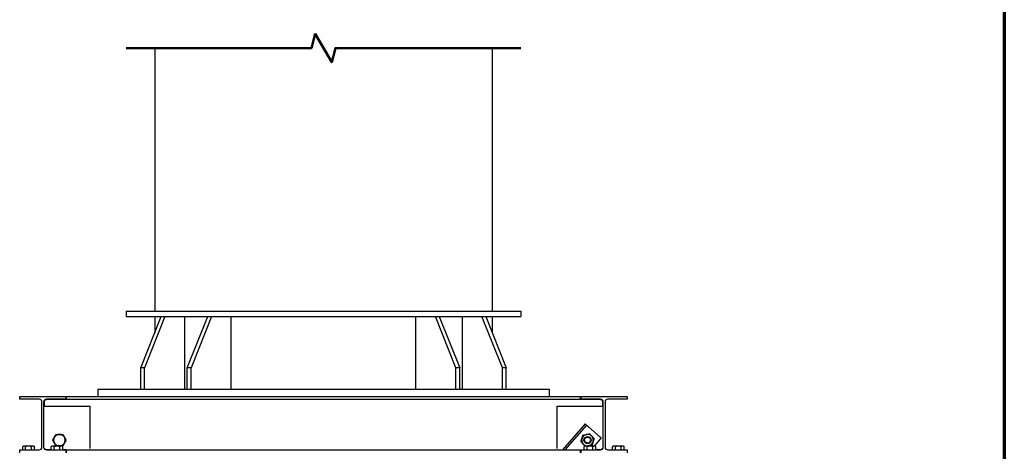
# Model space of a CAD drawing. Header units: inches. Extents: x 24 to 1128, y -94 to 748.
# Tile 530 of 573: x 989 to 1128, y 397 to 458. Entities that reach past the tile are written whole.
import ezdxf

# ---------------------------------------------------------------- set-up
doc = ezdxf.new("R2010")
doc.units = ezdxf.units.IN
doc.header["$LTSCALE"] = 32
doc.header["$MEASUREMENT"] = 0
for name, color, linetype, lineweight in [('Border (ANSI)', 7, 'Continuous', 70), ('Break Line (ANSI)', 7, 'Continuous', 50), ('Visible (ANSI)', 7, 'Continuous', 30)]:
    doc.layers.add(name, color=color, linetype=linetype, lineweight=lineweight)

# ---------------------------------------------------------------- blocks, each defined once
blk = doc.blocks.new('Borders SUPERIOR BORDER')
at = {"layer": 'Border (ANSI)'}
blk.add_line((35.25, 23.375), (35.25, 0.625), dxfattribs=at)

msp = doc.modelspace()

# ---------------------------------------------------------------- linework, layer by layer
at = {"layer": 'Break Line (ANSI)', "flags": 128}
msp.add_lwpolyline([(1004.44066, 454.12541), (1030.50007, 454.12541), (1031.03596, 456.12541), (1033.34537, 452.12541), (1033.88126, 454.12541), (1059.94066, 454.12541)], dxfattribs=at)
at = {"layer": 'Visible (ANSI)'}
for p, q in [((1008.44066, 454.12541), (1008.44066, 417.10862)), ((1055.94066, 454.12541), (1055.94066, 417.10862)), ((1004.44066, 417.10862), (1004.44066, 416.35862)), ((1004.44066, 417.10862), (1059.94066, 417.10862)), ((1059.94066, 417.10862), (1059.94066, 416.35862)), ((1004.44066, 416.35862), (1009.35406, 416.35862)), ((1006.48463, 409.10862), (1009.35406, 416.35862)), ((1009.88439, 416.35862), (1007.01496, 409.10862)), ((1008.44066, 416.35862), (1008.44066, 414.05081)), ((1009.35406, 416.35862), (1016.42513, 416.35862)), ((1012.66275, 406.10862), (1012.66275, 416.35862)), ((1013.02536, 409.10862), (1015.8948, 416.35862)), ((1016.42513, 416.35862), (1013.55569, 409.10862)), ((1016.42513, 416.35862), (1047.9562, 416.35862)), ((1019.20349, 406.10862), (1019.20349, 416.35862)), ((1045.17784, 406.10862), (1045.17784, 416.35862)), ((1050.82563, 409.10862), (1047.9562, 416.35862)), ((1047.9562, 416.35862), (1055.02727, 416.35862)), ((1048.48653, 416.35862), (1051.35596, 409.10862)), ((1051.71858, 416.35862), (1051.71858, 406.10862)), ((1057.36637, 409.10862), (1054.49694, 416.35862)), ((1055.02727, 416.35862), (1057.8967, 409.10862)), ((1055.02727, 416.35862), (1059.94066, 416.35862)), ((1055.94066, 416.35862), (1055.94066, 414.05081)), ((1007.01496, 409.10862), (1006.48463, 409.10862)), ((1006.48463, 406.10862), (1006.48463, 409.10862)), ((1007.01496, 406.10862), (1007.01496, 409.10862)), ((1013.55569, 409.10862), (1013.02536, 409.10862)), ((1013.02536, 406.10862), (1013.02536, 409.10862)), ((1013.55569, 406.10862), (1013.55569, 409.10862)), ((1051.35596, 409.10862), (1050.82563, 409.10862)), ((1050.82563, 406.10862), (1050.82563, 409.10862)), ((1051.35596, 406.10862), (1051.35596, 409.10862)), ((1057.8967, 409.10862), (1057.36637, 409.10862)), ((1057.36637, 406.10862), (1057.36637, 409.10862)), ((1057.8967, 406.10862), (1057.8967, 409.10862)), ((1000.44066, 406.10862), (1000.44066, 405.10862)), ((1000.44066, 406.10862), (1006.48463, 406.10862)), ((1006.48463, 406.10862), (1013.55569, 406.10862)), ((1013.55569, 406.10862), (1050.82563, 406.10862)), ((1050.82563, 406.10862), (1057.8967, 406.10862)), ((1057.8967, 406.10862), (1063.94066, 406.10862)), ((1063.94066, 406.10862), (1063.94066, 405.10862)), ((989.44066, 404.70862), (989.44066, 405.10862)), ((989.44066, 405.10862), (995.94066, 405.10862)), ((992.16816, 404.70862), (989.44066, 404.70862)), ((995.94066, 404.70862), (993.21316, 404.70862)), ((996.00066, 404.64862), (993.21316, 404.64862)), ((995.94066, 405.10862), (995.94066, 404.70862)), ((996.00066, 405.10862), (1068.38066, 405.10862)), ((996.00066, 405.10862), (996.00066, 404.70862)), ((996.00066, 404.70862), (1068.38066, 404.70862)), ((996.00066, 404.70862), (996.00066, 404.64862)), ((1068.38066, 404.70862), (1068.38066, 405.10862)), ((1068.38066, 404.64862), (1068.38066, 404.70862)), ((1071.16816, 404.64862), (1068.38066, 404.64862)), ((1068.44066, 404.70862), (1068.44066, 405.10862)), ((1068.44066, 405.10862), (1074.94066, 405.10862)), ((1071.16816, 404.70862), (1068.44066, 404.70862)), ((1074.94066, 404.70862), (1072.21316, 404.70862)), ((1074.94066, 405.10862), (1074.94066, 404.70862)), ((992.56816, 397.97862), (992.56816, 404.30862)), ((992.81316, 404.30862), (992.81316, 397.97862)), ((992.81316, 403.72269), (999.31316, 403.72269)), ((992.87316, 404.30862), (992.87316, 403.72269)), ((999.31316, 403.72269), (999.31316, 397.76005)), ((1065.06816, 403.72269), (1071.56816, 403.72269)), ((1065.06816, 397.76005), (1065.06816, 403.72269)), ((1071.50816, 403.72269), (1071.50816, 404.30862)), ((1071.56816, 397.97862), (1071.56816, 404.30862)), ((1071.81316, 404.30862), (1071.81316, 397.97862)), ((1069.02311, 401.23472), (1065.81842, 397.57862)), ((1069.21112, 401.06993), (1066.15086, 397.57862)), ((1069.02311, 401.23472), (1069.06823, 401.19517)), ((1069.21112, 401.06993), (1069.06823, 401.19517)), ((1069.21112, 401.06993), (1069.49688, 400.81945)), ((1069.49688, 400.81945), (1071.13625, 399.38248)), ((1071.27913, 399.25724), (1070.2652, 398.1005)), ((1071.27913, 399.25724), (1071.13625, 399.38248)), ((989.97191, 398.1005), (989.86072, 398.0363)), ((989.86072, 397.57862), (989.86072, 398.0363)), ((990.06821, 398.1005), (989.97191, 398.1005)), ((990.69066, 398.1005), (990.06821, 398.1005)), ((990.27569, 397.57862), (990.27569, 398.0363)), ((991.31312, 398.1005), (990.69066, 398.1005)), ((991.10563, 397.57862), (991.10563, 398.0363)), ((991.40941, 398.1005), (991.31312, 398.1005)), ((991.40941, 398.1005), (991.5206, 398.0363)), ((991.5206, 397.57862), (991.5206, 398.0363)), ((993.97191, 398.1005), (993.86072, 398.0363)), ((993.86072, 397.57862), (993.86072, 398.0363)), ((994.06821, 398.1005), (993.97191, 398.1005)), ((994.69066, 398.1005), (994.06821, 398.1005)), ((994.27569, 397.57862), (994.27569, 398.0363)), ((995.31312, 398.1005), (994.69066, 398.1005)), ((995.10563, 397.57862), (995.10563, 398.0363)), ((995.40941, 398.1005), (995.31312, 398.1005)), ((995.40941, 398.1005), (995.5206, 398.0363)), ((995.5206, 397.57862), (995.5206, 398.0363)), ((1068.97191, 398.1005), (1068.86072, 398.0363)), ((1068.86072, 397.57862), (1068.86072, 398.0363)), ((1069.06821, 398.1005), (1068.97191, 398.1005)), ((1069.69066, 398.1005), (1069.06821, 398.1005)), ((1069.27569, 397.57862), (1069.27569, 398.0363)), ((1070.31312, 398.1005), (1069.69066, 398.1005)), ((1070.10563, 397.57862), (1070.10563, 398.0363)), ((1070.40941, 398.1005), (1070.31312, 398.1005)), ((1070.40941, 398.1005), (1070.5206, 398.0363)), ((1070.5206, 397.57862), (1070.5206, 398.0363)), ((1072.97191, 398.1005), (1072.86072, 398.0363)), ((1072.86072, 397.57862), (1072.86072, 398.0363)), ((1073.06821, 398.1005), (1072.97191, 398.1005)), ((1073.69066, 398.1005), (1073.06821, 398.1005)), ((1073.27569, 397.57862), (1073.27569, 398.0363)), ((1074.31312, 398.1005), (1073.69066, 398.1005)), ((1074.10563, 397.57862), (1074.10563, 398.0363)), ((1074.40941, 398.1005), (1074.31312, 398.1005)), ((1074.40941, 398.1005), (1074.5206, 398.0363)), ((1074.5206, 397.57862), (1074.5206, 398.0363)), ((989.44066, 397.17862), (989.44066, 397.57862)), ((989.44066, 397.57862), (992.16816, 397.57862)), ((993.21316, 397.63862), (993.86072, 397.63862)), ((993.21316, 397.57862), (995.94066, 397.57862)), ((995.5206, 397.63862), (996.00066, 397.63862)), ((995.94066, 397.57862), (995.94066, 397.17862)), ((996.00066, 397.63862), (996.00066, 397.57862)), ((996.00066, 397.57862), (1068.38066, 397.57862)), ((996.00066, 397.57862), (996.00066, 397.17862)), ((1068.38066, 397.57862), (1068.38066, 397.58776)), ((1068.38066, 397.17862), (1068.38066, 397.57862)), ((1068.44066, 397.17862), (1068.44066, 397.57862)), ((1068.44066, 397.57862), (1071.16816, 397.57862)), ((1070.5206, 397.63862), (1071.16816, 397.63862)), ((1072.21316, 397.57862), (1074.94066, 397.57862)), ((1074.94066, 397.57862), (1074.94066, 397.17862))]:
    msp.add_line(p, q, dxfattribs=at)
for radius in [0.50016, 0.5, 0.42331]:
    msp.add_circle((1069.35038, 398.95319), radius, dxfattribs=at)
for centre, radius, start, end in [((992.16816, 404.30862), 0.4, 0, 90), ((993.21316, 404.30862), 0.4, 90, 180), ((1071.16816, 404.30862), 0.4, 0, 90), ((1072.21316, 404.30862), 0.4, 90, 180), ((995.03094, 398.95319), 0.8125, 150, 210), ((995.03094, 398.95319), 0.8125, 90, 150), ((995.03094, 398.95319), 0.8125, 30, 90), ((995.03094, 398.95319), 0.8125, 330, 30), ((1069.35038, 398.95319), 0.8125, 162.5768275, 222.5768275), ((1069.35038, 398.95319), 0.8125, 102.5768275, 162.5768275), ((1069.35038, 398.95319), 0.8125, 42.5768275, 102.5768275), ((1069.35038, 398.95319), 0.8125, 342.5768275, 42.5768275), ((992.16816, 397.97862), 0.4, 270, 0), ((993.21316, 397.97862), 0.4, 180, 270), ((995.03094, 398.95319), 0.8125, 210, 270), ((995.03094, 398.95319), 0.8125, 270, 330), ((1069.35038, 398.95319), 0.8125, 222.5768275, 282.5768275), ((1069.35038, 398.95319), 0.8125, 282.5768275, 342.5768275), ((1071.16816, 397.97862), 0.4, 270, 0), ((1072.21316, 397.97862), 0.4, 180, 270)]:
    msp.add_arc(centre, radius, start, end, dxfattribs=at)
for points, knots in [([(993.21316, 404.64862), (993.18934, 404.64862), (993.16619, 404.64613), (993.12167, 404.63687), (993.10026, 404.6301), (993.03916, 404.60406), (993.00249, 404.57878), (992.94439, 404.52069), (992.91845, 404.48411), (992.88279, 404.40084), (992.87316, 404.35404), (992.87316, 404.30862)], [2.836351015, 2.836351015, 2.836351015, 2.836351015, 3.017853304, 3.017853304, 3.199355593, 3.199355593, 3.562360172, 3.562360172, 3.908443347, 3.908443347, 4.254526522, 4.254526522, 4.254526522, 4.254526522]), ([(1071.50816, 404.30862), (1071.50816, 404.35404), (1071.49854, 404.40084), (1071.46288, 404.48411), (1071.43693, 404.52069), (1071.37884, 404.57878), (1071.34217, 404.60406), (1071.28106, 404.6301), (1071.25966, 404.63687), (1071.21513, 404.64613), (1071.19198, 404.64862), (1071.16816, 404.64862)], [1.418175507, 1.418175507, 1.418175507, 1.418175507, 1.764258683, 1.764258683, 2.110341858, 2.110341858, 2.473346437, 2.473346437, 2.654848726, 2.654848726, 2.836351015, 2.836351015, 2.836351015, 2.836351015]), ([(992.95276, 397.76008), (992.95923, 397.75235), (992.96592, 397.74504), (993.00249, 397.70847), (993.03916, 397.68319), (993.10026, 397.65715), (993.12167, 397.65038), (993.16619, 397.64112), (993.18934, 397.63862), (993.21316, 397.63862)], [-0.8093720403, -0.8093720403, -0.8093720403, -0.8093720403, -0.7260091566, -0.7260091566, -0.3630045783, -0.3630045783, -0.1815022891, -0.1815022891, 0, 0, 0, 0]), ([(1071.16816, 397.63862), (1071.19198, 397.63862), (1071.21513, 397.64112), (1071.25966, 397.65038), (1071.28106, 397.65715), (1071.34217, 397.68319), (1071.37884, 397.70847), (1071.41541, 397.74504), (1071.4221, 397.75235), (1071.42857, 397.76008)], [0, 0, 0, 0, 0.1815022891, 0.1815022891, 0.3630045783, 0.3630045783, 0.7260091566, 0.7260091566, 0.8093720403, 0.8093720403, 0.8093720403, 0.8093720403])]:
    msp.add_open_spline(points, degree=3, knots=knots, dxfattribs=at)
for points, weights in [([(994.09275, 398.95319), (994.21844, 399.17089), (994.3273, 399.35944)], [1, 1.0379548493, 1]), ([(994.3273, 399.35944), (994.43615, 399.54798), (994.56185, 399.76569)], [1, 1.0379548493, 1]), ([(994.56185, 399.76569), (994.81323, 399.76569), (995.03094, 399.76569)], [1, 1.0379548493, 1]), ([(995.03094, 399.76569), (995.24865, 399.76569), (995.50004, 399.76569)], [1, 1.0379548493, 1]), ([(995.50004, 399.76569), (995.62573, 399.54798), (995.73459, 399.35944)], [1, 1.0379548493, 1]), ([(995.73459, 399.35944), (995.84344, 399.17089), (995.96914, 398.95319)], [1, 1.0379548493, 1]), ([(1068.4347, 398.74889), (1068.50997, 398.98875), (1068.57516, 399.19647)], [1, 1.0379548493, 1]), ([(1068.57516, 399.19647), (1068.64035, 399.40419), (1068.71562, 399.64404)], [1, 1.0379548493, 1]), ([(1068.71562, 399.64404), (1068.96098, 399.69878), (1069.17346, 399.74619)], [1, 1.0379548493, 1]), ([(1069.17346, 399.74619), (1069.38595, 399.79359), (1069.6313, 399.84833)], [1, 1.0379548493, 1]), ([(1069.6313, 399.84833), (1069.80139, 399.66322), (1069.94869, 399.5029)], [1, 1.0379548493, 1]), ([(1069.94869, 399.5029), (1070.09598, 399.34259), (1070.26607, 399.15748)], [1, 1.0379548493, 1]), ([(1070.26607, 399.15748), (1070.19079, 398.91762), (1070.12561, 398.7099)], [1, 1.0379548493, 1]), ([(990.06821, 398.1005), (989.97191, 398.1005), (989.86072, 398.0363)], [1, 1.0379548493, 1]), ([(990.27569, 398.0363), (990.1645, 398.1005), (990.06821, 398.1005)], [1, 1.0379548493, 1]), ([(990.69066, 398.1005), (990.49807, 398.1005), (990.27569, 398.0363)], [1, 1.0379548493, 1]), ([(991.10563, 398.0363), (990.88325, 398.1005), (990.69066, 398.1005)], [1, 1.0379548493, 1]), ([(991.31312, 398.1005), (991.21682, 398.1005), (991.10563, 398.0363)], [1, 1.0379548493, 1]), ([(991.5206, 398.0363), (991.40941, 398.1005), (991.31312, 398.1005)], [1, 1.0379548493, 1]), ([(994.06821, 398.1005), (993.97191, 398.1005), (993.86072, 398.0363)], [1, 1.0379548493, 1]), ([(994.27569, 398.0363), (994.1645, 398.1005), (994.06821, 398.1005)], [1, 1.0379548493, 1]), ([(994.3273, 398.54694), (994.21844, 398.73548), (994.09275, 398.95319)], [1, 1.0379548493, 1]), ([(994.69066, 398.1005), (994.49807, 398.1005), (994.27569, 398.0363)], [1, 1.0379548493, 1]), ([(994.56185, 398.14069), (994.43615, 398.35839), (994.3273, 398.54694)], [1, 1.0379548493, 1]), ([(995.03094, 398.14069), (994.81323, 398.14069), (994.56185, 398.14069)], [1, 1.0379548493, 1]), ([(995.10563, 398.0363), (994.88325, 398.1005), (994.69066, 398.1005)], [1, 1.0379548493, 1]), ([(995.50004, 398.14069), (995.24865, 398.14069), (995.03094, 398.14069)], [1, 1.0379548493, 1]), ([(995.31312, 398.1005), (995.21682, 398.1005), (995.10563, 398.0363)], [1, 1.0379548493, 1]), ([(995.5206, 398.0363), (995.40941, 398.1005), (995.31312, 398.1005)], [1, 1.0379548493, 1]), ([(995.73459, 398.54694), (995.62573, 398.35839), (995.50004, 398.14069)], [1, 1.0379548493, 1]), ([(995.96914, 398.95319), (995.84344, 398.73548), (995.73459, 398.54694)], [1, 1.0379548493, 1]), ([(1068.75208, 398.40347), (1068.60479, 398.56378), (1068.4347, 398.74889)], [1, 1.0379548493, 1]), ([(1069.03045, 398.1005), (1068.88333, 398.26062), (1068.75208, 398.40347)], [1.00758630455, 1.03368028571, 1]), ([(1069.06821, 398.1005), (1068.97191, 398.1005), (1068.86072, 398.0363)], [1, 1.0379548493, 1]), ([(1069.27569, 398.0363), (1069.1645, 398.1005), (1069.06821, 398.1005)], [1, 1.0379548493, 1]), ([(1069.5273, 398.16018), (1069.39715, 398.13114), (1069.2598, 398.1005)], [1, 1.02291108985, 1.01816204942]), ([(1069.69066, 398.1005), (1069.49807, 398.1005), (1069.27569, 398.0363)], [1, 1.0379548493, 1]), ([(1069.98515, 398.26233), (1069.73979, 398.20759), (1069.5273, 398.16018)], [1, 1.0379548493, 1]), ([(1070.10563, 398.0363), (1069.88325, 398.1005), (1069.69066, 398.1005)], [1, 1.0379548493, 1]), ([(1070.12561, 398.7099), (1070.06042, 398.50218), (1069.98515, 398.26233)], [1, 1.0379548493, 1]), ([(1070.31312, 398.1005), (1070.21682, 398.1005), (1070.10563, 398.0363)], [1, 1.0379548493, 1]), ([(1070.5206, 398.0363), (1070.40941, 398.1005), (1070.31312, 398.1005)], [1, 1.0379548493, 1]), ([(1073.06821, 398.1005), (1072.97191, 398.1005), (1072.86072, 398.0363)], [1, 1.0379548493, 1]), ([(1073.27569, 398.0363), (1073.1645, 398.1005), (1073.06821, 398.1005)], [1, 1.0379548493, 1]), ([(1073.69066, 398.1005), (1073.49807, 398.1005), (1073.27569, 398.0363)], [1, 1.0379548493, 1]), ([(1074.10563, 398.0363), (1073.88325, 398.1005), (1073.69066, 398.1005)], [1, 1.0379548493, 1]), ([(1074.31312, 398.1005), (1074.21682, 398.1005), (1074.10563, 398.0363)], [1, 1.0379548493, 1]), ([(1074.5206, 398.0363), (1074.40941, 398.1005), (1074.31312, 398.1005)], [1, 1.0379548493, 1])]:
    msp.add_rational_spline(points, weights, degree=2, dxfattribs=at)

# ---------------------------------------------------------------- block references
at = {"xscale": 32, "yscale": 32, "zscale": 32}
msp.add_blockref('Borders SUPERIOR BORDER', (0, 0), dxfattribs=at)

doc.saveas('drawing.dxf')
